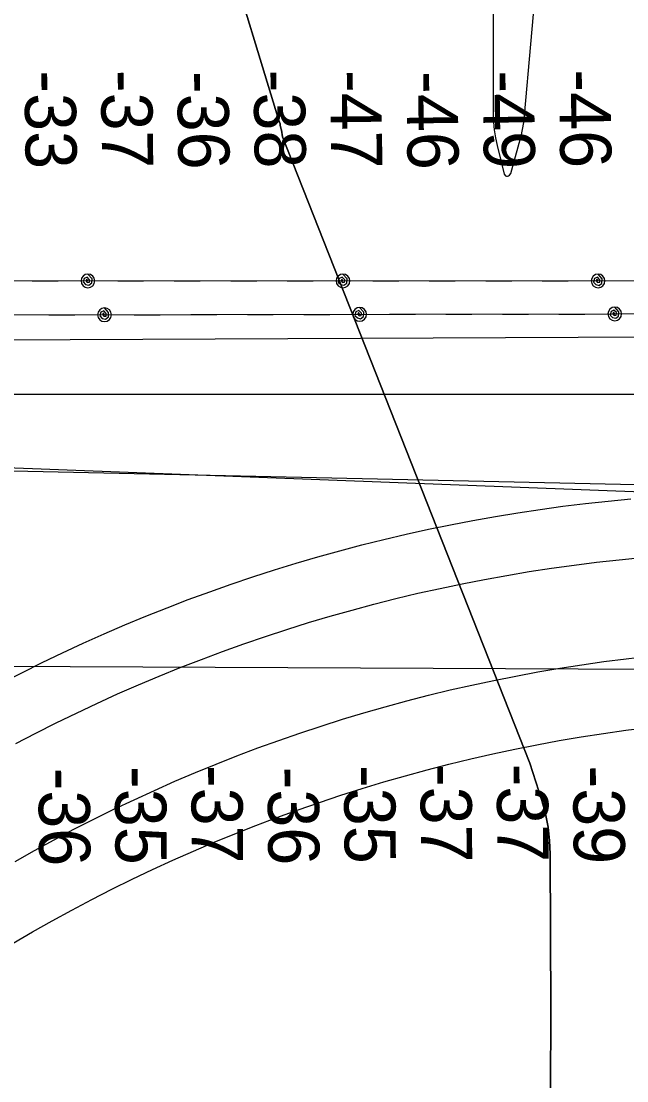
# Model space of a CAD drawing. Extents: x 3313447 to 3351316, y 703786 to 729172.
# Drawn here: x 3323279 to 3324072, y 723299 to 724687 of the extents above; entities that cross this region are included whole.
import ezdxf

# ---------------------------------------------------------------- set-up
doc = ezdxf.new("R2010")
doc.units = 0
for name, color, linetype in [('V-RIVR-RANG', 7, 'Continuous'), ('V-TOPO-DPTH', 7, 'Continuous'), ('V-TOPO-MAJR', 7, 'Continuous'), ('V-TOPO-MINR', 7, 'Continuous'), ('V-UTIL-LINE', 7, 'Continuous')]:
    doc.layers.add(name, color=color, linetype=linetype)

msp = doc.modelspace()

# ---------------------------------------------------------------- linework, layer by layer
at = {"layer": 'V-TOPO-DPTH'}
for points in [[(3323962.5, 722885.2), (3323965.4, 722965.6), (3323968.6, 723072.1), (3323971.1, 723178.7), (3323972.2, 723285.3), (3323972.6, 723391.9), (3323972, 723595.8), (3323971.1, 723613.7), (3323969.2, 723631.3), (3323965.6, 723648.7), (3323961, 723666), (3323945.4, 723715.2), (3323621.5, 724535.9), (3323620.9, 724538.7), (3323620.4, 724541.5), (3323619.9, 724544.4), (3323619.3, 724547.2), (3323618.5, 724551.3), (3323618.2, 724552.8), (3323616.8, 724557.3), (3323615.3, 724561.8), (3323569.1, 724713.8)], [(3323569.1, 724713.8), (3323615.3, 724561.8), (3323616.8, 724557.3), (3323618.2, 724552.8), (3323618.5, 724551.3), (3323619.3, 724547.2), (3323619.9, 724544.4), (3323620.4, 724541.5), (3323620.9, 724538.7), (3323621.5, 724535.9), (3323945.4, 723715.2), (3323961, 723666), (3323965.6, 723648.7), (3323969.2, 723631.3), (3323971.1, 723613.7), (3323972, 723595.8), (3323972.6, 723391.9), (3323972.2, 723285.3)]]:
    msp.add_lwpolyline(points, dxfattribs=at)
at = {"layer": 'V-TOPO-MAJR'}
msp.add_lwpolyline([(3323897.1, 724734), (3323897.3, 724686.7), (3323897.4, 724639.3), (3323897.4, 724565.4), (3323897.8, 724555.1), (3323898.7, 724544.8), (3323900.3, 724534.7), (3323902.4, 724524.6), (3323911.8, 724487.1), (3323913.3, 724484.9), (3323914.5, 724484.4), (3323916, 724484.2), (3323917.4, 724484.6), (3323918.6, 724485.4), (3323920.2, 724487.8), (3323931.5, 724527.4), (3323933.8, 724536.3), (3323935.7, 724545.3), (3323937.2, 724554.4), (3323938.2, 724563.6), (3323954.9, 724751.2)], dxfattribs=at)
at = {"layer": 'V-TOPO-MINR'}
msp.add_lwpolyline([(3323972.2, 723285.3), (3323972.6, 723391.9), (3323972, 723595.8), (3323971.1, 723613.7), (3323969.2, 723631.3), (3323965.6, 723648.7), (3323961, 723666), (3323945.4, 723715.2), (3323621.5, 724535.9), (3323620.9, 724538.7), (3323620.4, 724541.5), (3323619.9, 724544.4), (3323619.3, 724547.2), (3323618.5, 724551.3), (3323618.2, 724552.8), (3323616.8, 724557.3), (3323615.3, 724561.8), (3323569.1, 724713.8)], dxfattribs=at)
at = {"layer": 'V-UTIL-LINE'}
for p, q in [((3321117.3, 724260.5), (3326708, 724285.3)), ((3321117.3, 724198.5), (3326670.8, 724198.5)), ((3325404.4, 724020.2), (3322388.2, 724135)), ((3322396.5, 724117.4), (3325405.6, 724051.4)), ((3321191.7, 723851.4), (3326708, 723826.6))]:
    msp.add_line(p, q, dxfattribs=at)
for points in [[(3323366.6, 724346.9), (3323365, 724349.3), (3323364.2, 724347.1), (3323365.8, 724344.9), (3323368.7, 724345.2), (3323368.9, 724348.6), (3323365.7, 724352), (3323361.8, 724350.2), (3323360.5, 724345.6), (3323363.6, 724342.2), (3323367.9, 724341.2), (3323371.6, 724344.3), (3323372, 724349.8), (3323366.7, 724355.9), (3323363.2, 724355.3), (3323360.3, 724353.3), (3323358.3, 724350.4), (3323357.6, 724346.9), (3323358.3, 724343.5), (3323360.3, 724340.6), (3323363.2, 724338.6), (3323366.6, 724337.9), (3323370.1, 724338.6), (3323373, 724340.6), (3323375, 724343.5), (3323375.6, 724346.9), (3323375, 724350.4), (3323373, 724353.3), (3323370.1, 724355.3), (3323366.7, 724355.9)], [(3323700.6, 724346.9), (3323699, 724349.3), (3323698.2, 724347.1), (3323699.8, 724344.9), (3323702.7, 724345.2), (3323702.9, 724348.6), (3323699.7, 724352), (3323695.8, 724350.2), (3323694.5, 724345.5), (3323697.6, 724342.1), (3323701.9, 724341.2), (3323705.6, 724344.2), (3323706, 724349.7), (3323700.6, 724355.9), (3323697.2, 724355.2), (3323694.3, 724353.3), (3323692.3, 724350.4), (3323691.6, 724346.9), (3323692.3, 724343.5), (3323694.3, 724340.5), (3323697.2, 724338.6), (3323700.6, 724337.9), (3323704.1, 724338.6), (3323707, 724340.5), (3323709, 724343.5), (3323709.6, 724346.9), (3323709, 724350.3), (3323707, 724353.3), (3323704.1, 724355.2), (3323700.6, 724355.9)], [(3324034.6, 724346.9), (3324033, 724349.2), (3324032.2, 724347.1), (3324033.8, 724344.8), (3324036.7, 724345.2), (3324036.9, 724348.6), (3324033.7, 724352), (3324029.8, 724350.2), (3324028.5, 724345.5), (3324031.6, 724342.1), (3324035.9, 724341.1), (3324039.6, 724344.2), (3324040, 724349.7), (3324034.6, 724355.9), (3324031.2, 724355.2), (3324028.3, 724353.2), (3324026.3, 724350.3), (3324025.6, 724346.9), (3324026.3, 724343.4), (3324028.3, 724340.5), (3324031.2, 724338.6), (3324034.6, 724337.9), (3324038.1, 724338.6), (3324041, 724340.5), (3324043, 724343.4), (3324043.6, 724346.9), (3324043, 724350.3), (3324041, 724353.2), (3324038.1, 724355.2), (3324034.6, 724355.9)], [(3325688.7, 724346.7), (3321883.7, 724347.1)], [(3323293.6, 724346.9), (3323327.6, 724346.9)], [(3323405.6, 724346.9), (3323439.6, 724346.9)], [(3323479.6, 724346.9), (3323513.6, 724346.9)], [(3323553.6, 724346.9), (3323587.6, 724346.9)], [(3323627.6, 724346.9), (3323661.6, 724346.9)], [(3323739.6, 724346.9), (3323773.6, 724346.9)], [(3323813.6, 724346.9), (3323847.6, 724346.9)], [(3323887.6, 724346.9), (3323921.6, 724346.9)], [(3323961.6, 724346.9), (3323995.6, 724346.9)], [(3321905.5, 724300.2), (3325669.7, 724306.3), (3325689.3, 724296.8)], [(3323315.4, 724302.5), (3323349.4, 724302.6)], [(3323388.4, 724302.6), (3323386.8, 724305), (3323386, 724302.8), (3323387.6, 724300.6), (3323390.5, 724300.9), (3323390.7, 724304.3), (3323387.4, 724307.7), (3323383.6, 724305.9), (3323382.3, 724301.2), (3323385.4, 724297.8), (3323389.7, 724296.9), (3323393.4, 724299.9), (3323393.8, 724305.4), (3323388.4, 724311.6), (3323385, 724310.9), (3323382.1, 724309), (3323380.1, 724306), (3323379.4, 724302.6), (3323380.1, 724299.2), (3323382.1, 724296.2), (3323385, 724294.3), (3323388.5, 724293.6), (3323391.9, 724294.3), (3323394.8, 724296.3), (3323396.8, 724299.2), (3323397.4, 724302.6), (3323396.8, 724306.1), (3323394.8, 724309), (3323391.9, 724310.9), (3323388.4, 724311.6)], [(3323427.4, 724302.7), (3323461.4, 724302.7)], [(3323501.4, 724302.8), (3323535.4, 724302.9)], [(3323575.4, 724302.9), (3323609.4, 724303)], [(3323649.4, 724303), (3323683.4, 724303.1)], [(3323722.4, 724303.2), (3323720.8, 724305.5), (3323720, 724303.3), (3323721.6, 724301.1), (3323724.5, 724301.5), (3323724.7, 724304.8), (3323721.4, 724308.2), (3323717.6, 724306.5), (3323716.3, 724301.8), (3323719.4, 724298.4), (3323723.7, 724297.4), (3323727.4, 724300.5), (3323727.8, 724306), (3323722.4, 724312.2), (3323719, 724311.5), (3323716.1, 724309.5), (3323714.1, 724306.6), (3323713.4, 724303.1), (3323714.1, 724299.7), (3323716.1, 724296.8), (3323719, 724294.8), (3323722.5, 724294.2), (3323725.9, 724294.8), (3323728.8, 724296.8), (3323730.8, 724299.7), (3323731.4, 724303.2), (3323730.8, 724306.6), (3323728.8, 724309.5), (3323725.9, 724311.5), (3323722.4, 724312.2)], [(3323761.4, 724303.2), (3323795.4, 724303.3)], [(3323835.4, 724303.3), (3323869.4, 724303.4)], [(3323909.4, 724303.5), (3323943.4, 724303.5)], [(3323983.4, 724303.6), (3324017.4, 724303.6)], [(3324056.4, 724303.7), (3324054.8, 724306.1), (3324054, 724303.9), (3324055.6, 724301.7), (3324058.5, 724302), (3324058.7, 724305.4), (3324055.4, 724308.8), (3324051.6, 724307), (3324050.3, 724302.3), (3324053.4, 724298.9), (3324057.7, 724298), (3324061.4, 724301), (3324061.8, 724306.5), (3324056.4, 724312.7), (3324053, 724312), (3324050.1, 724310.1), (3324048.1, 724307.1), (3324047.4, 724303.7), (3324048.1, 724300.2), (3324050.1, 724297.3), (3324053, 724295.4), (3324056.5, 724294.7), (3324059.9, 724295.4), (3324062.8, 724297.4), (3324064.8, 724300.3), (3324065.4, 724303.7), (3324064.8, 724307.2), (3324062.8, 724310.1), (3324059.9, 724312), (3324056.4, 724312.7)], [(3323253.5, 723819.8), (3323280, 723833.5), (3323306.7, 723846.8), (3323333.5, 723859.7), (3323360.6, 723872.2), (3323387.7, 723884.4), (3323415.1, 723896.2), (3323442.6, 723907.6), (3323470.3, 723918.7), (3323498.1, 723929.4), (3323526.1, 723939.7), (3323554.2, 723949.6), (3323582.4, 723959.1), (3323610.8, 723968.3), (3323639.2, 723977.1), (3323667.8, 723985.4), (3323696.5, 723993.4), (3323725.3, 724001), (3323754.3, 724008.2), (3323783.3, 724015), (3323812.4, 724021.5), (3323841.5, 724027.5), (3323870.8, 724033.1), (3323900.1, 724038.3), (3323929.6, 724043.2), (3323959, 724047.6), (3323988.5, 724051.6), (3324018.1, 724055.2), (3324047.7, 724058.5), (3324077.4, 724061.3)], [(3323272.2, 723740.6), (3323298.5, 723754.3), (3323325, 723767.7), (3323351.6, 723780.7), (3323378.5, 723793.4), (3323405.5, 723805.7), (3323432.7, 723817.6), (3323460, 723829.1), (3323487.5, 723840.3), (3323515.2, 723851), (3323543, 723861.4), (3323570.9, 723871.5), (3323599, 723881.1), (3323627.2, 723890.3), (3323655.5, 723899.2), (3323683.9, 723907.6), (3323712.5, 723915.7), (3323741.2, 723923.4), (3323769.9, 723930.7), (3323798.8, 723937.6), (3323827.8, 723944), (3323856.8, 723950.1), (3323885.9, 723955.8), (3323915.1, 723961.1), (3323944.4, 723966), (3323973.8, 723970.5), (3324003.1, 723974.6), (3324032.6, 723978.2), (3324062.1, 723981.5), (3324091.6, 723984.4)], [(3323271.4, 723586.2), (3323296.9, 723600.6), (3323322.6, 723614.6), (3323348.4, 723628.3), (3323374.5, 723641.6), (3323400.7, 723654.5), (3323427.1, 723667.1), (3323453.7, 723679.3), (3323480.5, 723691.2), (3323507.4, 723702.7), (3323534.5, 723713.8), (3323561.7, 723724.5), (3323589, 723734.9), (3323616.5, 723744.9), (3323644.2, 723754.5), (3323671.9, 723763.7), (3323699.8, 723772.5), (3323727.8, 723781), (3323756, 723789), (3323784.2, 723796.7), (3323812.5, 723804), (3323841, 723810.9), (3323869.5, 723817.4), (3323898.1, 723823.5), (3323926.8, 723829.2), (3323955.6, 723834.6), (3323984.4, 723839.5), (3324013.3, 723844), (3324042.3, 723848.2), (3324071.3, 723851.9), (3324100.4, 723855.2)], [(3323268.6, 723478.9), (3323294.1, 723493.8), (3323319.7, 723508.3), (3323345.6, 723522.5), (3323371.7, 723536.2), (3323397.9, 723549.7), (3323424.4, 723562.8), (3323451, 723575.5), (3323477.8, 723587.8), (3323504.7, 723599.8), (3323531.8, 723611.3), (3323559.1, 723622.6), (3323586.5, 723633.4), (3323614.1, 723643.9), (3323641.8, 723653.9), (3323669.7, 723663.6), (3323697.6, 723672.9), (3323725.7, 723681.9), (3323754, 723690.4), (3323782.3, 723698.5), (3323810.8, 723706.3), (3323839.3, 723713.6), (3323868, 723720.6), (3323896.7, 723727.2), (3323925.6, 723733.3), (3323954.5, 723739.1), (3323983.5, 723744.5), (3324012.5, 723749.4), (3324041.7, 723754), (3324070.9, 723758.1), (3324100.1, 723761.9)]]:
    msp.add_lwpolyline(points, dxfattribs=at)

# ---------------------------------------------------------------- texts
at = {"layer": 'V-RIVR-RANG'}
for s, rotation, p in [('-37', 270.8042, (3323383.5, 724623.3)), ('-38', 270.8042, (3323583.5, 724623.5)), ('-47', 270.8042, (3323683.5, 724623.1)), ('-46', 270.8042, (3323983.5, 724623.9)), ('-33', 270.8042, (3323283.5, 724622.7)), ('-36', 270.8042, (3323483.5, 724621.9)), ('-46', 270.8042, (3323783.5, 724621.6)), ('-49', 270.8042, (3323883.5, 724622.5)), ('-36', 270.4461, (3323301.9, 723709.1)), ('-35', 270.4461, (3323401.9, 723711.1)), ('-37', 270.4461, (3323501.9, 723712.6)), ('-36', 270.4461, (3323601.9, 723710.4)), ('-35', 270.4461, (3323701.9, 723712.4)), ('-37', 270.4461, (3323801.9, 723713.9)), ('-37', 270.4461, (3323901.9, 723714.3)), ('-39', 270.4461, (3324001.9, 723711.8))]:
    msp.add_text(s, height=67, rotation=rotation, dxfattribs=at).set_placement(p)

doc.saveas('drawing.dxf')
